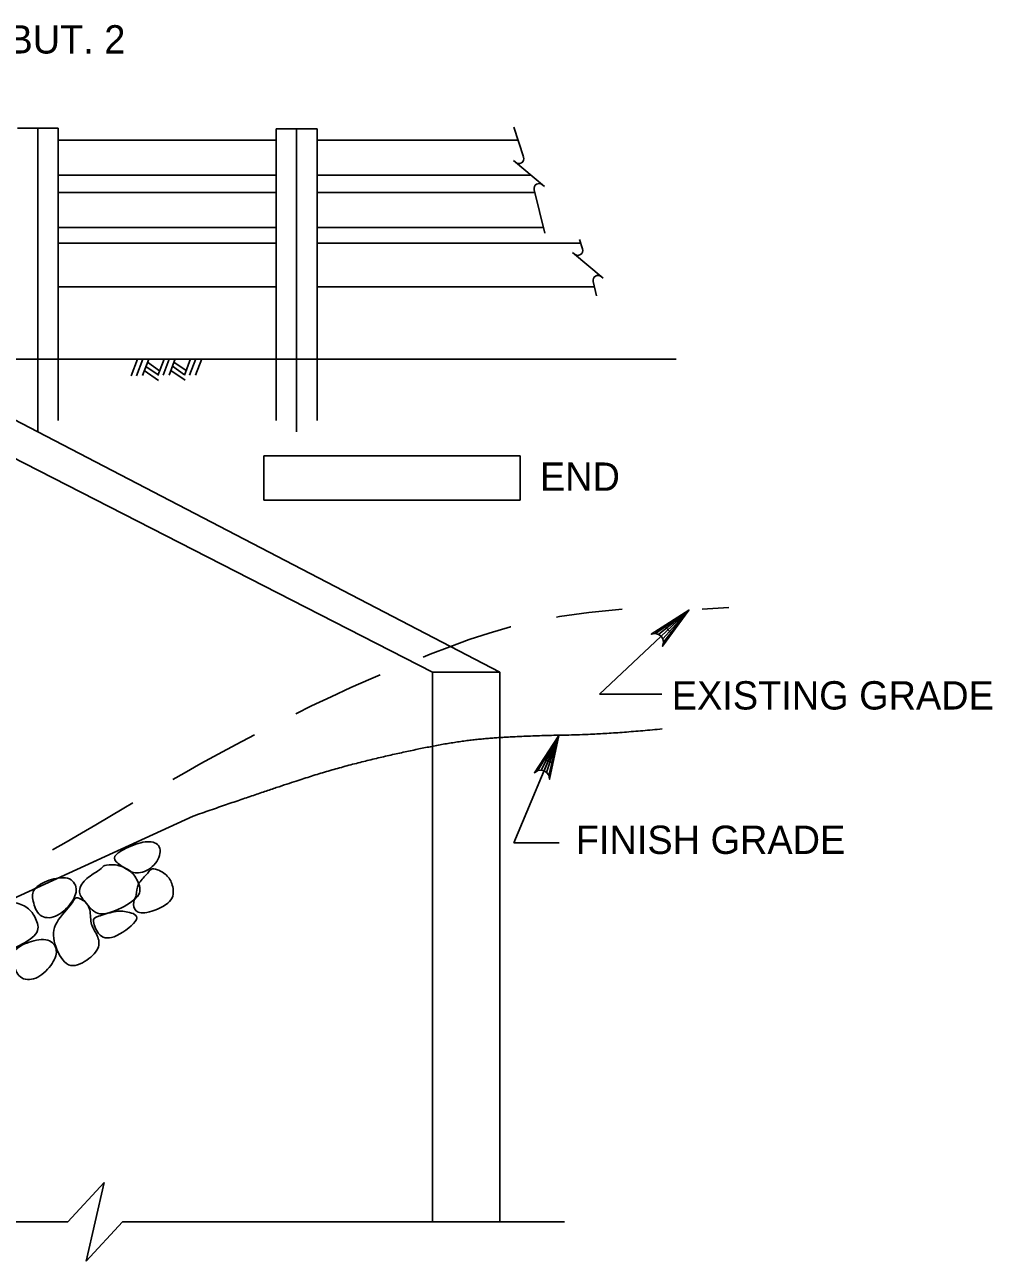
# Model space of a CAD drawing. Extents: x 638175 to 640495, y 294277 to 298435.
# Drawn here: x 638771.6 to 638874.1, y 296799.2 to 296930.2 of the extents above; entities that cross this region are included whole.
import ezdxf

# ---------------------------------------------------------------- set-up
doc = ezdxf.new("R2010")
doc.units = 0
for name, color, linetype in [('2', 7, 'Continuous'), ('3', 7, 'Continuous'), ('4', 7, 'Continuous'), ('8', 7, 'Continuous')]:
    doc.layers.add(name, color=color, linetype=linetype)

msp = doc.modelspace()

# ---------------------------------------------------------------- linework, layer by layer
at = {"layer": '2'}
for p, q in [((638798.23, 296918), (638775.16, 296918)), ((638823.85, 296918), (638802.56, 296918)), ((638798.23, 296914.31), (638775.16, 296914.31)), ((638825.18, 296914.31), (638802.56, 296914.31)), ((638798.23, 296912.46), (638775.16, 296912.46)), ((638825.62, 296912.46), (638802.56, 296912.46)), ((638798.23, 296908.76), (638775.16, 296908.76)), ((638826.54, 296908.76), (638802.56, 296908.76)), ((638798.23, 296907.1), (638775.16, 296907.1)), ((638830.47, 296907.1), (638802.56, 296907.1)), ((638798.23, 296902.48), (638775.16, 296902.48)), ((638831.92, 296902.48), (638802.56, 296902.48))]:
    msp.add_line(p, q, dxfattribs=at)
at = {"layer": '3'}
for p, q in [((638823.41, 296919.37), (638824.43, 296916.22)), ((638770.84, 296919.27), (638775.16, 296919.27)), ((638773, 296919.27), (638773, 296887.1)), ((638775.16, 296894.8), (638775.16, 296919.27)), ((638798.23, 296919.19), (638802.56, 296919.19)), ((638798.23, 296894.8), (638798.23, 296919.19)), ((638800.39, 296919.19), (638800.39, 296887.1)), ((638802.56, 296894.8), (638802.56, 296919.19)), ((638823.36, 296915.83), (638826.63, 296913.09)), ((638825.54, 296912.75), (638826.69, 296908.15)), ((638830.35, 296907.49), (638830.67, 296906.49)), ((638829.6, 296906.11), (638832.87, 296903.37)), ((638831.78, 296903.03), (638832.16, 296901.52)), ((638748.57, 296895.52), (638814.78, 296861.64)), ((638756.79, 296895.52), (638821.91, 296861.64)), ((638758.17, 296894.8), (638840.57, 296894.8)), ((638775.16, 296894.8), (638775.16, 296888.31)), ((638783.55, 296894.8), (638782.88, 296893.04)), ((638784.1, 296894.81), (638783.43, 296893.05)), ((638784.73, 296894.82), (638784.07, 296893.06)), ((638784.6, 296894.47), (638785.89, 296893.58)), ((638786.36, 296894.82), (638785.71, 296893.08)), ((638786.91, 296894.82), (638786.25, 296893.09)), ((638787.54, 296894.83), (638786.89, 296893.1)), ((638787.41, 296894.48), (638788.7, 296893.59)), ((638789.17, 296894.83), (638788.52, 296893.09)), ((638789.72, 296894.83), (638789.06, 296893.1)), ((638790.35, 296894.83), (638789.7, 296893.11)), ((638798.23, 296894.8), (638798.23, 296888.31)), ((638802.56, 296894.8), (638802.56, 296888.31)), ((638784.27, 296893.59), (638785.77, 296892.56)), ((638784.44, 296894.04), (638785.73, 296893.15)), ((638787.08, 296893.61), (638788.58, 296892.57)), ((638787.25, 296894.05), (638788.54, 296893.16)), ((638841.94, 296868.23), (638832.45, 296859.3)), ((638814.78, 296861.64), (638821.91, 296861.64)), ((638814.78, 296853.79), (638814.78, 296861.64)), ((638821.91, 296861.64), (638821.91, 296854.69)), ((638832.45, 296859.3), (638839.05, 296859.3)), ((638814.78, 296803.42), (638814.78, 296853.79)), ((638821.91, 296854.69), (638821.91, 296803.42)), ((638828.17, 296854.95), (638823.41, 296843.56)), ((638789.43, 296846.4), (638757.84, 296831.92)), ((638823.41, 296843.56), (638828.18, 296843.56)), ((638776.18, 296803.42), (638780.03, 296807.59)), ((638780.03, 296807.59), (638778.1, 296799.24)), ((638733.5, 296803.42), (638776.18, 296803.42)), ((638778.1, 296799.24), (638781.95, 296803.42)), ((638781.95, 296803.42), (638828.77, 296803.42))]:
    msp.add_line(p, q, dxfattribs=at)
for points in [[(638839.39, 296866.51), (638840.07, 296865.79), (638841.88, 296868.18)], [(638826.58, 296852.42), (638827.49, 296852.04), (638828.17, 296854.95)]]:
    msp.add_lwpolyline(points, close=True, dxfattribs=at)
for centre, start, end in [((638823.92, 296916.05), 227.8504, 17.8504), ((638826.07, 296912.87), 49.9832, 192.5218), ((638826.07, 296912.87), 49.9832, 49.9972), ((638830.16, 296906.33), 227.8504, 17.8504), ((638832.31, 296903.15), 49.9832, 192.5218), ((638832.31, 296903.14), 49.9832, 49.9972)]:
    msp.add_arc(centre, 0.533, start, end, dxfattribs=at)
for points, degree in [([(638789.43, 296846.4), (638797.21, 296849.09), (638804.36, 296851.42), (638811.5, 296853.16), (638818.25, 296854.47), (638824.6, 296854.91), (638833.14, 296855.05), (638839.1, 296855.64)], 2), ([(638781.29, 296841.57), (638781.54, 296841.31), (638782.4, 296840.76), (638783.51, 296840.12), (638785.49, 296841.05), (638786.25, 296842.98), (638785.16, 296843.89), (638783.14, 296843.45), (638780.96, 296842.31), (638781.05, 296841.83), (638781.29, 296841.57)], 3), ([(638779.88, 296841.01), (638779.83, 296840.93), (638779.49, 296840.64), (638777.91, 296839.73), (638777.11, 296838.29), (638778.12, 296837.24), (638779.32, 296835.61), (638781.9, 296836.62), (638784.12, 296838.03), (638783.57, 296839.63), (638782.78, 296840.75), (638781.18, 296841.36), (638779.83, 296841.15), (638779.94, 296841.1), (638779.88, 296841.01)], 3), ([(638783.42, 296838.07), (638783.35, 296837.77), (638783.05, 296837.4), (638783.2, 296836.18), (638784.54, 296836.01), (638787.44, 296837.26), (638787.34, 296839.02), (638786.83, 296840.12), (638785.57, 296840.82), (638784.92, 296840.86), (638784.62, 296840.24), (638783.44, 296839.21), (638783.48, 296838.37), (638783.42, 296838.07)], 3), ([(638772.66, 296838.67), (638772.38, 296838.3), (638772.41, 296837.47), (638773.04, 296835.64), (638774.88, 296835.5), (638776.63, 296837.13), (638777.33, 296838.76), (638776.36, 296840.1), (638774.09, 296839.69), (638772.93, 296839.04), (638772.66, 296838.67)], 3), ([(638769.11, 296837.03), (638769.05, 296836.95), (638768.72, 296836.66), (638767.13, 296835.74), (638766.34, 296834.31), (638767.34, 296833.26), (638768.54, 296831.63), (638771.12, 296832.63), (638773.34, 296834.05), (638772.79, 296835.64), (638772.01, 296836.77), (638770.4, 296837.38), (638769.06, 296837.17), (638769.16, 296837.12), (638769.11, 296837.03)], 3), ([(638776.98, 296837.71), (638776.84, 296837.62), (638776.73, 296837.16), (638774.46, 296834.85), (638774.71, 296832.64), (638776.11, 296830.05), (638778.31, 296831.06), (638779.72, 296832.57), (638779.25, 296833.94), (638778.5, 296834.96), (638778.64, 296836.8), (638777.56, 296837.7), (638777.11, 296837.8), (638776.98, 296837.71)], 3), ([(638779.43, 296835.79), (638779.01, 296835.64), (638778.7, 296835.54), (638779.41, 296833.48), (638781.13, 296833.31), (638784.25, 296835.77), (638782.41, 296836.3), (638781.22, 296836.4), (638779.84, 296835.93), (638779.43, 296835.79)], 3), ([(638770.55, 296832.12), (638770.27, 296831.75), (638770.31, 296830.92), (638770.94, 296829.09), (638772.78, 296828.95), (638774.53, 296830.58), (638775.23, 296832.21), (638774.26, 296833.55), (638771.98, 296833.14), (638770.83, 296832.49), (638770.55, 296832.12)], 3)]:
    msp.add_open_spline(points, degree=degree, dxfattribs=at)
at = {"layer": '4'}
for p, q in [((638824.06, 296884.57), (638796.91, 296884.57)), ((638796.91, 296879.87), (638796.91, 296884.57)), ((638824.06, 296879.87), (638824.06, 296884.57)), ((638796.91, 296879.87), (638824.06, 296879.87))]:
    msp.add_line(p, q, dxfattribs=at)
for points in [[(638841.94, 296868.23), (638839.14, 296864.4), (638839.23, 296864.83), (638839.16, 296865.18), (638838.98, 296865.45), (638838.73, 296865.64), (638838.38, 296865.74), (638837.94, 296865.67), (638841.94, 296868.23), (638838.38, 296865.74), (638838.73, 296865.64), (638841.94, 296868.23), (638838.98, 296865.45), (638839.16, 296865.18), (638841.94, 296868.23), (638839.23, 296864.83)], [(638828.17, 296854.95), (638827.18, 296850.31), (638827.09, 296850.74), (638826.87, 296851.03), (638826.61, 296851.2), (638826.3, 296851.27), (638825.94, 296851.22), (638825.57, 296850.99), (638828.17, 296854.95), (638825.94, 296851.22), (638826.3, 296851.27), (638828.17, 296854.95), (638826.61, 296851.2), (638826.87, 296851.03), (638828.17, 296854.95), (638827.09, 296850.74)]]:
    msp.add_lwpolyline(points, dxfattribs=at)
at = {"layer": '8'}
for p, q in [((638831.33, 296867.97), (638834.86, 296868.32)), ((638843.32, 296868.32), (638846.15, 296868.51)), ((638827.91, 296867.47), (638828.24, 296867.53)), ((638828.24, 296867.53), (638831.33, 296867.97)), ((638818.68, 296865.09), (638820.8, 296865.79)), ((638820.8, 296865.79), (638823.05, 296866.44)), ((638823.05, 296866.44), (638823.09, 296866.45)), ((638814.54, 296863.55), (638816.61, 296864.34)), ((638816.61, 296864.34), (638818.68, 296865.09)), ((638813.79, 296863.25), (638814.54, 296863.55)), ((638806.13, 296860.01), (638808.24, 296860.94)), ((638808.24, 296860.94), (638809.24, 296861.37)), ((638801.97, 296858.07), (638804.04, 296859.05)), ((638804.04, 296859.05), (638806.13, 296860.01)), ((638800.3, 296857.25), (638801.97, 296858.07)), ((638792.09, 296852.97), (638793.98, 296853.99)), ((638793.98, 296853.99), (638795.92, 296855.02)), ((638790.26, 296851.96), (638792.09, 296852.97)), ((638788.49, 296850.96), (638790.26, 296851.96)), ((638787.3, 296850.27), (638788.49, 296850.96)), ((638780.63, 296846.36), (638782.11, 296847.24)), ((638782.11, 296847.24), (638783.05, 296847.79)), ((638779.14, 296845.48), (638780.63, 296846.36)), ((638777.61, 296844.58), (638779.14, 296845.48)), ((638774.56, 296842.82), (638776.01, 296843.65)), ((638776.01, 296843.65), (638777.61, 296844.58))]:
    msp.add_line(p, q, dxfattribs=at)

# ---------------------------------------------------------------- texts
at = {"layer": '4'}
for s, p in [('L BRGS. ABUT. 2', (638750.16, 296927.18)), ('END', (638826.16, 296880.86)), ('EXISTING GRADE', (638840.12, 296857.69)), ('FINISH GRADE', (638829.96, 296842.39))]:
    msp.add_text(s, height=3, dxfattribs=at).set_placement(p)

doc.saveas('drawing.dxf')
